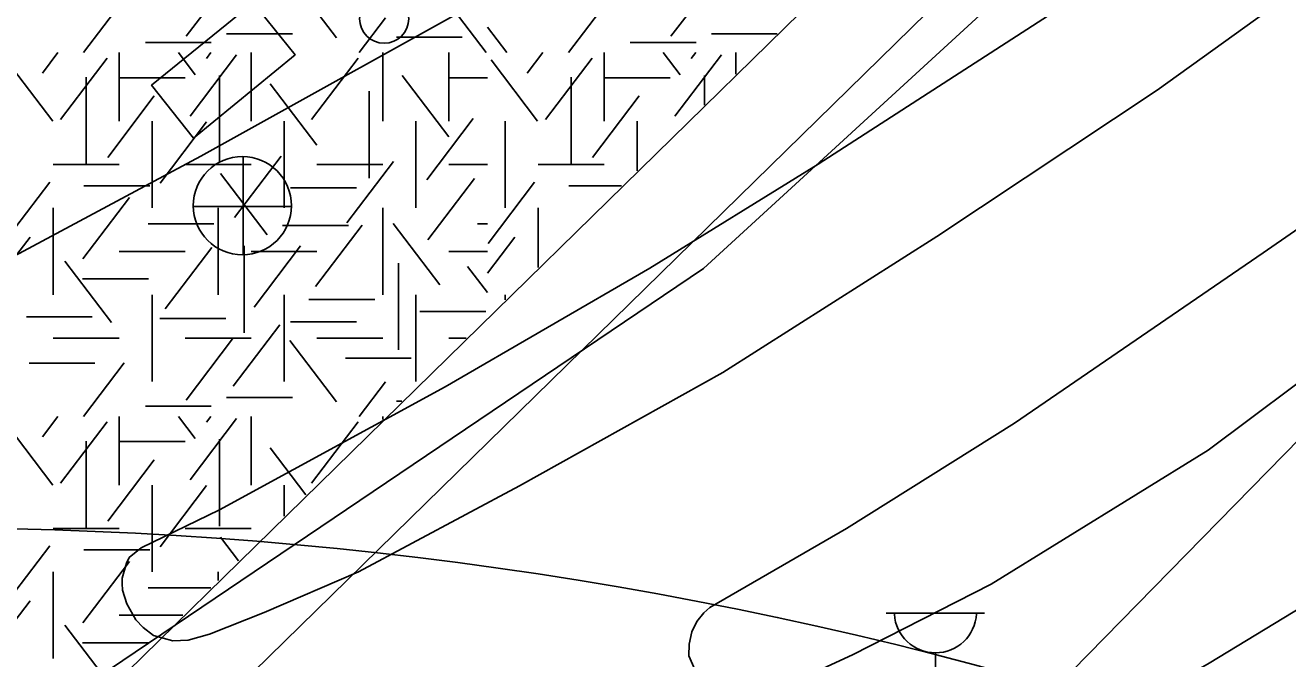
# Model space of a CAD drawing. Extents: x 419101 to 420177, y 4451541 to 4452254.
# Drawn here: x 420087.64 to 420113.36, y 4451879.71 to 4451892.61 of the extents above; entities that cross this region are included whole.
import ezdxf

# ---------------------------------------------------------------- set-up
doc = ezdxf.new("R2010")
doc.units = 0
for name, color, linetype in [('3_HALİHAZIR', 7, 'Continuous'), ('Level 41', 7, 'Continuous'), ('Level 60', 7, 'Continuous'), ('Level 62', 7, 'Continuous')]:
    doc.layers.add(name, color=color, linetype=linetype)

msp = doc.modelspace()

# ---------------------------------------------------------------- linework, layer by layer
at = {"layer": '3_HALİHAZIR'}
for p, q in [((420092.08, 4451887.925), (420092.08, 4451889.925)), ((420091.06, 4451888.915), (420093.06, 4451888.915)), ((420105.183, 4451880.635), (420107.183, 4451880.635)), ((420106.183, 4451875.635), (420106.183, 4451879.828))]:
    msp.add_line(p, q, dxfattribs=at)
for points in [[(420091.598, 4451882.743), (420096.193, 4451885.242), (420100.367, 4451887.664), (420103.794, 4451889.777), (420109.12, 4451893.217), (420112.999, 4451896.006), (420118.493, 4451900.305), (420121.069, 4451902.398), (420124.048, 4451905.133), (420127.016, 4451908.155), (420129.278, 4451910.512), (420131.422, 4451913.052), (420133.75, 4451916.074), (420136.398, 4451920.075), (420137.691, 4451922.079), (420139.895, 4451926.034)], [(420107.794, 4451884.508), (420112.858, 4451887.97), (420116.229, 4451890.301), (420119.137, 4451892.464), (420122.037, 4451894.68), (420124.721, 4451896.882), (420127.529, 4451899.355), (420130.579, 4451902.322), (420132.728, 4451904.66), (420136.126, 4451908.52)], [(420019.749, 4451866.699), (420043.099, 4451872.649), (420052.006, 4451874.842), (420057.194, 4451876.117), (420062.402, 4451877.65), (420066.171, 4451878.88), (420071.798, 4451880.972), (420075.639, 4451882.461), (420080.907, 4451884.743), (420087.223, 4451887.805), (420091.218, 4451889.941), (420097.649, 4451893.519), (420100.952, 4451895.591), (420104.734, 4451898.224), (420109.881, 4451901.723)], [(420107.828, 4451877.35), (420111.76, 4451879.615), (420114.231, 4451881.116), (420117.102, 4451883.07), (420120.577, 4451885.51), (420124.627, 4451888.65), (420127.779, 4451891.02), (420130.287, 4451893.151), (420132.958, 4451895.603)], [(420116.321, 4451895.332), (420110.701, 4451891.284), (420106.213, 4451888.305)], [(420124.07, 4451892.976), (420119.203, 4451889.384), (420114.354, 4451885.913), (420111.742, 4451883.957), (420107.316, 4451881.226), (420104.496, 4451879.788), (420102.502, 4451878.873), (420102.149, 4451878.762), (420101.95, 4451878.728), (420101.773, 4451878.774), (420101.673, 4451878.844), (420101.479, 4451879.041), (420101.158, 4451879.77), (420101.163, 4451880.001), (420101.221, 4451880.257), (420101.324, 4451880.469), (420101.468, 4451880.641), (420101.585, 4451880.749), (420104.371, 4451882.363), (420107.794, 4451884.508)], [(420106.213, 4451888.305), (420101.855, 4451885.538), (420097.71, 4451883.226), (420094.43, 4451881.475), (420092.51, 4451880.646), (420091.391, 4451880.211), (420090.958, 4451880.089), (420090.648, 4451880.074), (420090.253, 4451880.181), (420090.043, 4451880.346), (420089.895, 4451880.498), (420089.707, 4451880.827), (420089.62, 4451881.103), (420089.612, 4451881.24), (420089.616, 4451881.348), (420089.7, 4451881.655), (420089.756, 4451881.766), (420090.004, 4451881.966), (420091.598, 4451882.743)]]:
    msp.add_lwpolyline(points, dxfattribs=at)
msp.add_lwpolyline([(420091.071, 4451890.309), (420090.215, 4451891.385), (420092.286, 4451893.065), (420093.138, 4451892.008)], close=True, dxfattribs=at)
for centre, radius in [((420094.952, 4451892.741), 0.5), ((420092.064, 4451888.933), 1)]:
    msp.add_circle(centre, radius, dxfattribs=at)
msp.add_arc((420106.183, 4451880.665), 0.837, 183.298, 356.9072, dxfattribs=at)
at = {"layer": 'Level 41'}
for p, q in [((420090.917, 4451892.385), (420091.866, 4451893.634)), ((420093.98, 4451892.35), (420093.03, 4451893.599)), ((420100.796, 4451892.385), (420101.745, 4451893.634)), ((420088.826, 4451892.052), (420089.655, 4451893.143)), ((420097.029, 4451892.052), (420096.227, 4451893.108)), ((420098.705, 4451892.052), (420099.534, 4451893.143)), ((420094.446, 4451892.052), (420094.983, 4451892.758)), ((420091.74, 4451892.433), (420093.083, 4451892.433)), ((420097.452, 4451892.052), (420097.058, 4451892.57)), ((420101.619, 4451892.433), (420102.959, 4451892.433)), ((420090.088, 4451892.258), (420091.431, 4451892.258)), ((420095.202, 4451892.364), (420096.545, 4451892.364)), ((420099.967, 4451892.258), (420101.31, 4451892.258)), ((420088.2, 4451890.654), (420087.251, 4451891.904)), ((420087.989, 4451891.635), (420088.306, 4451892.052)), ((420088.36, 4451890.689), (420089.309, 4451891.939)), ((420089.555, 4451892.052), (420089.555, 4451890.654)), ((420091.104, 4451891.6), (420090.76, 4451892.052)), ((420090.997, 4451890.758), (420091.947, 4451892.008)), ((420091.33, 4451891.932), (420091.421, 4451892.052)), ((420092.241, 4451892.052), (420092.241, 4451890.654)), ((420093.474, 4451890.689), (420094.423, 4451891.939)), ((420094.927, 4451892.052), (420094.927, 4451890.654)), ((420096.27, 4451892.052), (420096.27, 4451890.654)), ((420096.27, 4451892.052), (420096.27, 4451890.654)), ((420098.079, 4451890.654), (420097.13, 4451891.904)), ((420097.868, 4451891.635), (420098.185, 4451892.052)), ((420098.239, 4451890.689), (420099.188, 4451891.939)), ((420099.434, 4451892.052), (420099.434, 4451890.654)), ((420100.983, 4451891.6), (420100.639, 4451892.052)), ((420100.876, 4451890.758), (420101.826, 4451892.008)), ((420101.209, 4451891.932), (420101.3, 4451892.052)), ((420102.12, 4451892.052), (420102.12, 4451891.613)), ((420088.88, 4451891.55), (420088.88, 4451889.783)), ((420089.555, 4451891.538), (420090.898, 4451891.538)), ((420091.597, 4451891.585), (420091.597, 4451889.818)), ((420093.581, 4451890.163), (420092.632, 4451891.412)), ((420096.271, 4451890.338), (420095.322, 4451891.587)), ((420096.27, 4451891.538), (420097.058, 4451891.538)), ((420098.759, 4451891.55), (420098.759, 4451889.783)), ((420099.434, 4451891.538), (420100.777, 4451891.538)), ((420101.476, 4451891.585), (420101.476, 4451890.983)), ((420089.32, 4451889.917), (420090.269, 4451891.167)), ((420094.645, 4451891.264), (420094.645, 4451889.497)), ((420099.199, 4451889.917), (420100.148, 4451891.167)), ((420090.227, 4451890.654), (420090.227, 4451888.887)), ((420090.386, 4451889.392), (420091.335, 4451890.642)), ((420092.913, 4451890.654), (420092.913, 4451888.887)), ((420095.599, 4451890.654), (420095.599, 4451888.887)), ((420095.599, 4451890.654), (420095.599, 4451888.887)), ((420095.819, 4451889.461), (420096.768, 4451890.711)), ((420097.42, 4451888.887), (420097.42, 4451890.654)), ((420100.106, 4451890.654), (420100.106, 4451889.644)), ((420091.903, 4451888.691), (420092.854, 4451889.94)), ((420088.212, 4451889.77), (420089.555, 4451889.77)), ((420090.898, 4451889.77), (420092.241, 4451889.77)), ((420092.569, 4451888.341), (420091.619, 4451889.59)), ((420093.584, 4451889.77), (420094.927, 4451889.77)), ((420094.194, 4451888.586), (420095.143, 4451889.836)), ((420096.27, 4451889.77), (420097.058, 4451889.77)), ((420098.091, 4451889.77), (420099.434, 4451889.77)), ((420087.189, 4451888.166), (420088.138, 4451889.415)), ((420088.836, 4451889.336), (420090.179, 4451889.336)), ((420095.845, 4451888.235), (420096.795, 4451889.484)), ((420097.068, 4451888.166), (420098.017, 4451889.415)), ((420098.715, 4451889.336), (420099.791, 4451889.336)), ((420088.814, 4451887.849), (420089.763, 4451889.099)), ((420093.044, 4451889.3), (420094.387, 4451889.3)), ((420088.212, 4451888.887), (420088.212, 4451887.12)), ((420091.57, 4451888.887), (420091.57, 4451887.12)), ((420094.927, 4451888.887), (420094.927, 4451887.12)), ((420098.091, 4451888.887), (420098.091, 4451887.674)), ((420090.142, 4451888.563), (420091.485, 4451888.563)), ((420096.084, 4451887.323), (420095.135, 4451888.572)), ((420096.854, 4451888.563), (420097.058, 4451888.563)), ((420092.884, 4451888.53), (420094.227, 4451888.53)), ((420093.554, 4451887.289), (420094.504, 4451888.539)), ((420087.179, 4451887.557), (420087.738, 4451888.293)), ((420090.491, 4451886.833), (420091.441, 4451888.083)), ((420092.102, 4451888.115), (420092.102, 4451886.347)), ((420092.302, 4451886.869), (420093.251, 4451888.118)), ((420097.058, 4451887.557), (420097.617, 4451888.293)), ((420089.399, 4451886.552), (420088.45, 4451887.802)), ((420089.555, 4451888.003), (420090.898, 4451888.003)), ((420092.241, 4451888.003), (420093.584, 4451888.003)), ((420096.27, 4451888.003), (420097.058, 4451888.003)), ((420095.245, 4451887.765), (420095.245, 4451885.997)), ((420097.058, 4451887.163), (420096.652, 4451887.697)), ((420088.809, 4451887.443), (420090.152, 4451887.443)), ((420090.227, 4451885.352), (420090.227, 4451887.12)), ((420092.913, 4451885.352), (420092.913, 4451887.12)), ((420093.418, 4451887.022), (420094.761, 4451887.022)), ((420095.599, 4451885.352), (420095.599, 4451887.12)), ((420097.42, 4451887.018), (420097.42, 4451887.12)), ((420095.681, 4451886.777), (420097.024, 4451886.777)), ((420087.664, 4451886.671), (420089.007, 4451886.671)), ((420090.381, 4451886.637), (420091.724, 4451886.637)), ((420091.877, 4451885.255), (420092.826, 4451886.505)), ((420093.044, 4451886.566), (420094.387, 4451886.566)), ((420088.212, 4451886.236), (420089.555, 4451886.236)), ((420090.898, 4451886.236), (420092.241, 4451886.236)), ((420090.917, 4451884.976), (420091.866, 4451886.225)), ((420093.98, 4451884.941), (420093.03, 4451886.19)), ((420093.584, 4451886.236), (420094.927, 4451886.236)), ((420096.27, 4451886.236), (420096.62, 4451886.236)), ((420088.826, 4451884.643), (420089.655, 4451885.734)), ((420094.163, 4451885.829), (420095.506, 4451885.829)), ((420087.718, 4451885.725), (420089.06, 4451885.725)), ((420094.446, 4451884.643), (420094.983, 4451885.349)), ((420091.74, 4451885.024), (420093.083, 4451885.024)), ((420090.088, 4451884.849), (420091.431, 4451884.849)), ((420095.202, 4451884.955), (420095.31, 4451884.955)), ((420088.2, 4451883.245), (420087.251, 4451884.495)), ((420087.989, 4451884.226), (420088.306, 4451884.643)), ((420088.36, 4451883.28), (420089.309, 4451884.53)), ((420089.555, 4451884.643), (420089.555, 4451883.245)), ((420091.104, 4451884.191), (420090.76, 4451884.643)), ((420090.997, 4451883.349), (420091.947, 4451884.599)), ((420091.33, 4451884.523), (420091.421, 4451884.643)), ((420092.241, 4451884.643), (420092.241, 4451883.245)), ((420093.474, 4451883.28), (420094.423, 4451884.53)), ((420094.927, 4451884.643), (420094.927, 4451884.581)), ((420088.88, 4451884.141), (420088.88, 4451882.374)), ((420089.555, 4451884.129), (420090.898, 4451884.129)), ((420091.597, 4451884.176), (420091.597, 4451882.409)), ((420093.358, 4451883.047), (420092.632, 4451884.003)), ((420089.32, 4451882.508), (420090.269, 4451883.758)), ((420090.227, 4451883.245), (420090.227, 4451881.478)), ((420090.386, 4451881.983), (420091.335, 4451883.233)), ((420092.913, 4451883.245), (420092.913, 4451882.611)), ((420088.212, 4451882.361), (420089.555, 4451882.361)), ((420090.898, 4451882.361), (420092.241, 4451882.361)), ((420091.983, 4451881.702), (420091.619, 4451882.181)), ((420087.189, 4451880.757), (420088.138, 4451882.006)), ((420088.836, 4451881.927), (420090.179, 4451881.927)), ((420088.814, 4451880.44), (420089.763, 4451881.69)), ((420088.212, 4451881.478), (420088.212, 4451879.711)), ((420091.57, 4451881.478), (420091.57, 4451881.298)), ((420090.142, 4451881.154), (420091.422, 4451881.154)), ((420087.179, 4451880.148), (420087.738, 4451880.884)), ((420089.555, 4451880.594), (420090.849, 4451880.594)), ((420089.385, 4451879.162), (420088.45, 4451880.393)), ((420088.809, 4451880.034), (420090.152, 4451880.034))]:
    msp.add_line(p, q, dxfattribs=at)
at = {"layer": 'Level 60'}
for p, q in [((420132.554, 4451916.163), (420101.457, 4451887.652)), ((420101.457, 4451887.652), (420080.762, 4451873.695))]:
    msp.add_line(p, q, dxfattribs=at)
msp.add_arc((420085.648, 4451799.328), 83.044, 67.65982, 104.21064, dxfattribs=at)
at = {"layer": 'Level 62'}
for p, q in [((420078.313, 4451868.283), (420112.612, 4451901.857)), ((420078.313, 4451868.283), (420112.612, 4451901.857)), ((420078.313, 4451868.283), (420112.612, 4451901.857)), ((420078.739, 4451866.181), (420113.864, 4451900.562)), ((420076.764, 4451846.611), (420120.812, 4451891.545)), ((420076.764, 4451846.611), (420120.812, 4451891.545)), ((420076.764, 4451846.611), (420120.812, 4451891.545))]:
    msp.add_line(p, q, dxfattribs=at)

doc.saveas('drawing.dxf')
